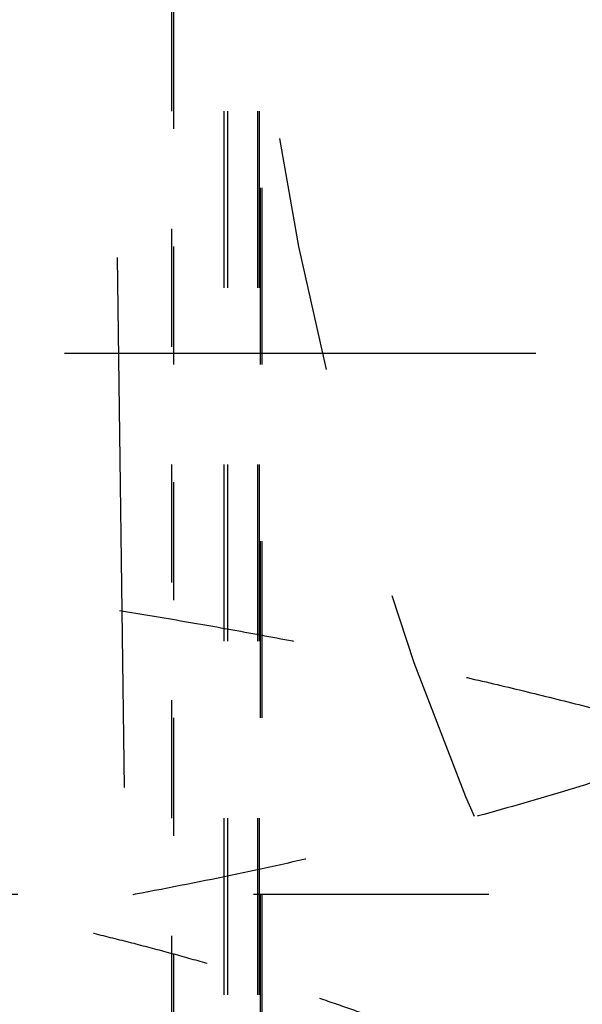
# Model space of a CAD drawing. Header units: millimetres. Extents: x 14186 to 17588, y 1400 to 3805.
# Tile 596 of 1056: x 16306.461 to 16307.417, y 2691.914 to 2693.585. Entities that reach past the tile are written whole.
import ezdxf

# ---------------------------------------------------------------- set-up
doc = ezdxf.new("R2010")
doc.units = ezdxf.units.MM
doc.linetypes.add('HIDDEN', pattern=[0.2, 0.1, -0.1])
for name, color, linetype in [('DEFAULT_2', 8, 'HIDDEN'), ('SHELL_64', 7, 'Continuous'), ('SHELL_77', 7, 'Continuous')]:
    doc.layers.add(name, color=color, linetype=linetype)

msp = doc.modelspace()

# ---------------------------------------------------------------- linework, layer by layer
at = {"layer": 'DEFAULT_2', "color": 8, "linetype": 'HIDDEN', "ltscale": 9}
msp.add_arc((17869.77357214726, 2713.234895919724), 1563.2753786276, 179.7454239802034, 180.843112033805, dxfattribs=at)
at = {"layer": 'DEFAULT_2', "color": 8, "linetype": 'HIDDEN', "ltscale": 4}
msp.add_arc((16311.83771972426, 2694.179886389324), 5.0000000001, 180.000000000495, 270.0000000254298, dxfattribs=at)
at = {"layer": 'DEFAULT_2', "color": 8, "linetype": 'HIDDEN', "ltscale": 8}
msp.add_arc((16307.45818552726, 2693.529886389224), 6.5, 179.9489096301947, 0.04638430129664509, dxfattribs=at)
at = {"layer": 'DEFAULT_2', "color": 8, "linetype": 'HIDDEN', "ltscale": 5}
for points, knots in [([(16304.83947940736, 2698.358752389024), (16304.86750619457, 2698.376504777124), (16304.90999593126, 2698.402464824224), (16304.96748394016, 2698.435682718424), (16305.01103833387, 2698.459902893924), (16305.05499894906, 2698.483404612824), (16305.09935165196, 2698.506170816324), (16305.14408141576, 2698.528192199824), (16305.20418907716, 2698.556591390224), (16305.28014630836, 2698.590336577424), (16305.37242032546, 2698.628191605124), (16305.46566663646, 2698.663585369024), (16305.55973689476, 2698.696725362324), (16305.63870745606, 2698.722648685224), (16305.70217229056, 2698.742482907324), (16305.74990045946, 2698.756935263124), (16305.79774493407, 2698.770988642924), (16305.86168356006, 2698.789207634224), (16305.94187023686, 2698.811040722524), (16306.02236718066, 2698.831698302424), (16306.08692865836, 2698.847567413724), (16306.13542716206, 2698.859152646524), (16306.18399672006, 2698.870434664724), (16306.24884901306, 2698.885058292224), (16306.33009192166, 2698.902518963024), (16306.42787021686, 2698.922058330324), (16306.50959135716, 2698.937076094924), (16306.57510794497, 2698.948278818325), (16306.62431609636, 2698.956261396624), (16306.67359253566, 2698.963817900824), (16306.73938065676, 2698.973320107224), (16306.82176973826, 2698.984112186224), (16306.92085255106, 2698.995290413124), (16307.02012392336, 2699.004662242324), (16307.11955375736, 2699.012190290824), (16307.21910933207, 2699.017854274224), (16307.35196557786, 2699.022904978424), (16307.51818320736, 2699.024495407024), (16307.68434068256, 2699.019694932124), (16307.81708366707, 2699.012121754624), (16307.91652492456, 2699.004600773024), (16308.01581160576, 2698.995265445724), (16308.11491223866, 2698.984137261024), (16308.21379508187, 2698.971224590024), (16308.31242981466, 2698.956537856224), (16308.41078602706, 2698.940086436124), (16308.50883344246, 2698.921881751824), (16308.60653974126, 2698.901925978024), (16308.70387048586, 2698.880214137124), (16308.80079123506, 2698.856742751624), (16308.89726748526, 2698.831508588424), (16308.99326424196, 2698.804506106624), (16309.12057463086, 2698.766161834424), (16309.27836879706, 2698.713878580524), (16309.46531073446, 2698.644305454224), (16309.64961380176, 2698.568016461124), (16309.83104214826, 2698.485126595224), (16310.00936444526, 2698.395750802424), (16310.18435028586, 2698.300005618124), (16310.35576800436, 2698.198011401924), (16310.49544811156, 2698.107893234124), (16310.60515844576, 2698.032783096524), (16310.68639877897, 2697.974951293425), (16310.76656619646, 2697.915640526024), (16310.87198745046, 2697.834618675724), (16311.00095745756, 2697.729744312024), (16311.12599960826, 2697.620217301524), (16311.22358958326, 2697.529917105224), (16311.29554574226, 2697.460874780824), (16311.36624320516, 2697.390544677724), (16311.43566198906, 2697.318952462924), (16311.50377592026, 2697.246118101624), (16311.57055940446, 2697.172062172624), (16311.63598708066, 2697.096804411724), (16311.72137873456, 2696.994890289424), (16311.80395982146, 2696.890645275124), (16311.88359322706, 2696.784168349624), (16311.94182121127, 2696.703206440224), (16311.99851727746, 2696.621163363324), (16312.05366125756, 2696.538067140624), (16312.10723666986, 2696.453949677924), (16312.15922596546, 2696.368842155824), (16312.20961188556, 2696.282775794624), (16312.25837760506, 2696.195781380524), (16312.30552187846, 2696.107897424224), (16312.35104380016, 2696.019161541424), (16312.39494257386, 2695.929610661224), (16312.45130793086, 2695.809177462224), (16312.51770320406, 2695.656770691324), (16312.59079413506, 2695.471161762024), (16312.65723406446, 2695.283070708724), (16312.70699312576, 2695.124454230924), (16312.74339209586, 2694.996565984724), (16312.77750605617, 2694.868050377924), (16312.81584786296, 2694.706298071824), (16312.85492687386, 2694.510691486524), (16312.88702545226, 2694.313824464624), (16312.90796409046, 2694.148925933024), (16312.92123491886, 2694.016637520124), (16312.93218859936, 2693.884142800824), (16312.94152574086, 2693.718198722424), (16312.94572101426, 2693.518803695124), (16312.94286827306, 2693.319387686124), (16312.93456702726, 2693.153393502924), (16312.92434311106, 2693.020849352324), (16312.91171887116, 2692.888511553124), (16312.89546133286, 2692.756537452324), (16312.87551765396, 2692.625095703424), (16312.85869886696, 2692.526803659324), (16312.84001727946, 2692.428844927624), (16312.81263943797, 2692.298745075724), (16312.78933014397, 2692.201771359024), (16312.77256778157, 2692.137455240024)], [0, 0, 0, 0, 0.0077980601, 0.0117010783, 0.015605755, 0.0195114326, 0.02341748, 0.0273235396, 0.0312297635, 0.0390428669, 0.04685678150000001, 0.0546702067, 0.0624837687, 0.0702980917, 0.0742054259, 0.07811261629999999, 0.0820195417, 0.08592628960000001, 0.0937395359, 0.1015528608, 0.1054596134, 0.1093663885, 0.1132731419, 0.1171798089, 0.1249926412, 0.1328047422, 0.1406162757, 0.1445220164, 0.1484278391, 0.1523337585, 0.1562397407, 0.1640517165, 0.1718637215, 0.1796757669, 0.1874879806, 0.1953003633, 0.2031128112, 0.218737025, 0.2343616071, 0.2421745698, 0.2499876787, 0.2578007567, 0.265613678, 0.273426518, 0.281239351, 0.2890522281, 0.296865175, 0.3046781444, 0.3124910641, 0.3203039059, 0.3281166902, 0.3359294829, 0.3437423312, 0.3593675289, 0.3749926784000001, 0.390617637, 0.4062425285, 0.4218674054, 0.437492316, 0.4531173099, 0.4687422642, 0.4765550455, 0.4843678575, 0.492180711, 0.4999935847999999, 0.5156186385, 0.5312435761, 0.5390563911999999, 0.5468692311, 0.5546820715, 0.5624948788, 0.5703076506, 0.578120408, 0.5859331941, 0.5937460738, 0.6093714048, 0.6171844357, 0.624997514, 0.6328107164, 0.6406240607, 0.648437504, 0.6562509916, 0.6640644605, 0.6718778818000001, 0.6796913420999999, 0.6875048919, 0.6953185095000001, 0.7031321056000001, 0.7187584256, 0.734384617, 0.7500107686, 0.7656368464, 0.7734501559, 0.7812634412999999, 0.796889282, 0.8125148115, 0.8281398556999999, 0.8437644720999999, 0.8515768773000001, 0.8593890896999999, 0.8750123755, 0.8906352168, 0.9062579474, 0.9218804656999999, 0.9296920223, 0.9375036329, 0.9531264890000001, 0.9609386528, 0.9687513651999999, 0.9765644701, 0.9843774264, 1, 1, 1, 1]), ([(16304.83970919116, 2698.358882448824), (16304.89833799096, 2698.390125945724), (16305.01668022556, 2698.450682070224), (16305.19718143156, 2698.535491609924), (16305.34997890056, 2698.601000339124), (16305.47353701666, 2698.650199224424), (16305.56684157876, 2698.685468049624), (16305.66075004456, 2698.719077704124), (16305.75523678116, 2698.751000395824), (16305.85027203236, 2698.781221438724), (16305.94582644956, 2698.809728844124), (16306.04187109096, 2698.836510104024), (16306.13837697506, 2698.861552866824), (16306.23531513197, 2698.884844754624), (16306.33265658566, 2698.906373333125), (16306.43037235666, 2698.926126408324), (16306.52843294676, 2698.944090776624), (16306.62680781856, 2698.960257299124), (16306.75834471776, 2698.979408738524), (16306.89038968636, 2698.994945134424), (16307.02278364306, 2699.006841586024), (16307.12223193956, 2699.013939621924), (16307.22179491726, 2699.019207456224), (16307.32143966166, 2699.022639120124), (16307.42113176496, 2699.024232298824), (16307.52083653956, 2699.023986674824), (16307.62051906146, 2699.021901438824), (16307.72014441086, 2699.017975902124), (16307.81967767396, 2699.012209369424), (16307.91908390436, 2699.004601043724), (16308.01832844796, 2698.995150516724), (16308.11737714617, 2698.983855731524), (16308.21620027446, 2698.970736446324), (16308.34762314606, 2698.950841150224), (16308.47849141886, 2698.927381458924), (16308.60866559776, 2698.900448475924), (16308.68972386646, 2698.882183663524), (16308.75437233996, 2698.866724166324), (16308.81888524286, 2698.850703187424), (16308.89926169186, 2698.829628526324), (16308.99525385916, 2698.802654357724), (16309.12257560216, 2698.764437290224), (16309.24885170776, 2698.722822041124), (16309.37391373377, 2698.677791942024), (16309.46707357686, 2698.642304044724), (16309.55955891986, 2698.605094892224), (16309.65133387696, 2698.566160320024), (16309.74237304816, 2698.525525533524), (16309.83265033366, 2698.483214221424), (16309.92213962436, 2698.439250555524), (16310.01081478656, 2698.393658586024), (16310.09864969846, 2698.346462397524), (16310.18561821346, 2698.297686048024), (16310.27169441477, 2698.247353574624), (16310.35685274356, 2698.195488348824), (16310.44106446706, 2698.142105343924), (16310.55203992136, 2698.068929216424), (16310.66102025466, 2697.992770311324), (16310.76786911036, 2697.913704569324), (16310.84691811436, 2697.852962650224), (16310.92484845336, 2697.790794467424), (16311.00163300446, 2697.727216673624), (16311.07725175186, 2697.662254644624), (16311.17649124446, 2697.573828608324), (16311.27332313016, 2697.482725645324), (16311.36764456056, 2697.389063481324), (16311.42553964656, 2697.329471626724), (16311.47120906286, 2697.281181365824), (16311.51644481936, 2697.232483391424), (16311.57216666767, 2697.170852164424), (16311.63768304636, 2697.095697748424), (16311.72319130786, 2696.993922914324), (16311.80588037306, 2696.889807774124), (16311.88560101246, 2696.783442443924), (16311.93416787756, 2696.716033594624), (16311.97224745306, 2696.661559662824), (16312.00980768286, 2696.606722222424), (16312.05577777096, 2696.537505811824), (16312.10935288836, 2696.453410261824), (16312.16132175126, 2696.368309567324), (16312.21166558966, 2696.282236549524), (16312.26036583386, 2696.195223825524), (16312.30740376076, 2696.107303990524), (16312.35276117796, 2696.018509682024), (16312.39641906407, 2695.928871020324), (16312.45237127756, 2695.808284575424), (16312.51810913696, 2695.655632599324), (16312.57829877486, 2695.500706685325), (16312.62316217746, 2695.375556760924), (16312.65517782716, 2695.281123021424), (16312.68556904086, 2695.186158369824), (16312.72390262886, 2695.058873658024), (16312.76769058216, 2694.898565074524), (16312.80587917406, 2694.736835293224), (16312.83301371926, 2694.606717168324), (16312.85164392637, 2694.508780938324), (16312.86854116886, 2694.410528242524), (16312.88875326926, 2694.279147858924), (16312.90965964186, 2694.114283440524), (16312.92471392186, 2693.948783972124), (16312.93322233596, 2693.816137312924), (16312.93782997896, 2693.716556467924), (16312.94066068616, 2693.616912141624), (16312.94207192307, 2693.484011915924), (16312.93941353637, 2693.317863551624), (16312.92917691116, 2693.118714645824), (16312.91192337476, 2692.920025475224), (16312.88768503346, 2692.722054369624), (16312.85648738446, 2692.525076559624), (16312.81835788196, 2692.329387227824), (16312.78832282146, 2692.199931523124), (16312.77215753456, 2692.135516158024)], [0, 0, 0, 0, 0.0156182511, 0.0312454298, 0.0468770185, 0.0546935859, 0.0625099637, 0.07032584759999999, 0.0781410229, 0.0859554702, 0.0937692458, 0.1015824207, 0.1093950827, 0.1172073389, 0.1250193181, 0.1328311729, 0.1406430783, 0.1484551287, 0.1562673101, 0.1718913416, 0.1797038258, 0.1875164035, 0.1953290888, 0.2031419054, 0.2109548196, 0.2187677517, 0.2265806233, 0.2343933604, 0.2422058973, 0.2500181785, 0.2578301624, 0.2656418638, 0.2734535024, 0.2812653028, 0.2968892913, 0.3047021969, 0.3125154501, 0.31642221, 0.3203290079, 0.3281425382, 0.3359559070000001, 0.3437689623, 0.3593932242, 0.3672051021, 0.3750167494, 0.3828283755, 0.3906402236, 0.3984524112, 0.4062649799, 0.4140779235, 0.4218911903, 0.4297046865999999, 0.4375182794, 0.4453317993, 0.4531450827, 0.4609580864, 0.4687708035, 0.4843947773, 0.4922067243, 0.5000184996, 0.5078301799, 0.515641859, 0.5234536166, 0.5312655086, 0.5468891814, 0.5547016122, 0.5625142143, 0.5664206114, 0.5703270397, 0.5781398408, 0.5859525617, 0.5937651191, 0.6093890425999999, 0.6172012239, 0.6250135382, 0.6289198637, 0.6328263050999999, 0.6406394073, 0.6484528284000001, 0.6562664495, 0.6640801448, 0.6718937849, 0.6797072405, 0.6875203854, 0.6953331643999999, 0.7031458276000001, 0.7187710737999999, 0.7343975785, 0.7422113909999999, 0.7500250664, 0.757838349, 0.7656512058, 0.7812752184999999, 0.7968982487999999, 0.8047099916, 0.8125219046, 0.8203340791, 0.8281464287, 0.8437706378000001, 0.8593943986, 0.8672062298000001, 0.8750177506, 0.8828290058, 0.8906401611, 0.9062621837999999, 0.9218855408, 0.9375111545, 0.9531387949, 0.9687652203, 0.9843867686, 1, 1, 1, 1]), ([(16304.84019645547, 2698.359145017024), (16304.89877763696, 2698.390421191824), (16305.01711054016, 2698.450880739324), (16305.16761952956, 2698.521185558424), (16305.28947282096, 2698.574288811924), (16305.38156092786, 2698.612550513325), (16305.47429714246, 2698.649240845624), (16305.56764425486, 2698.684359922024), (16305.64591378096, 2698.712316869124), (16305.70879859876, 2698.733897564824), (16305.77185378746, 2698.754950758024), (16305.85099302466, 2698.780267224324), (16305.94645491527, 2698.809009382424), (16306.04238852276, 2698.836074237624), (16306.13877319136, 2698.861423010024), (16306.23558856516, 2698.885016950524), (16306.33281392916, 2698.906817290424), (16306.41415999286, 2698.923457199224), (16306.47941811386, 2698.935833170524), (16306.54479774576, 2698.947578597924), (16306.62673800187, 2698.961075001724), (16306.72536667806, 2698.975385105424), (16306.82426226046, 2698.987820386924), (16306.95642943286, 2699.001915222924), (16307.12211817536, 2699.014899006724), (16307.32138438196, 2699.023146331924), (16307.52082044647, 2699.024148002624), (16307.72015262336, 2699.017937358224), (16307.91912073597, 2699.004545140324), (16308.11746724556, 2698.984003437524), (16308.31493556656, 2698.956341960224), (16308.51127235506, 2698.921597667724), (16308.70623056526, 2698.879825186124), (16308.89956508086, 2698.831075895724), (16309.09102975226, 2698.775402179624), (16309.28037359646, 2698.712858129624), (16309.46733885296, 2698.643505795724), (16309.62094940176, 2698.580087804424), (16309.74237966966, 2698.526014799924), (16309.83269676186, 2698.483795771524), (16309.92222219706, 2698.439922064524), (16310.01092262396, 2698.394400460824), (16310.09877129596, 2698.347251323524), (16310.21472996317, 2698.282247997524), (16310.35742618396, 2698.197034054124), (16310.52483068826, 2698.088632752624), (16310.68820667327, 2697.974260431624), (16310.84735067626, 2697.854092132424), (16311.00207094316, 2697.728297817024), (16311.15218262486, 2697.597045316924), (16311.27328632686, 2697.483254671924), (16311.36767730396, 2697.389663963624), (16311.46038555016, 2697.294387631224), (16311.57304415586, 2697.172189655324), (16311.68116588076, 2697.045957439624), (16311.76479486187, 2696.942621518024), (16311.82604836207, 2696.863958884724), (16311.88579686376, 2696.784153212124), (16311.94400493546, 2696.703220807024), (16312.00063629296, 2696.621177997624), (16312.05565627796, 2696.538043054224), (16312.10906480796, 2696.453857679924), (16312.16086040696, 2696.368662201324), (16312.21104225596, 2696.282496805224), (16312.27579762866, 2696.166371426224), (16312.35270263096, 2696.018990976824), (16312.43850787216, 2695.838917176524), (16312.51784266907, 2695.655919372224), (16312.59065198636, 2695.470252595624), (16312.65688244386, 2695.282152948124), (16312.70655236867, 2695.123564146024), (16312.74294703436, 2694.995715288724), (16312.77710885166, 2694.867246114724), (16312.81560128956, 2694.705569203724), (16312.85494845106, 2694.510066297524), (16312.88195183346, 2694.346088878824), (16312.90002856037, 2694.214406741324), (16312.91181092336, 2694.115421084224), (16312.92180492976, 2694.016242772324), (16312.92999763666, 2693.916901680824), (16312.93639179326, 2693.817428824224), (16312.94252306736, 2693.684666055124), (16312.94570524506, 2693.518525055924), (16312.94237482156, 2693.319134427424), (16312.93191888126, 2693.119958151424), (16312.91436119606, 2692.921257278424), (16312.88973367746, 2692.723307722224), (16312.85806919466, 2692.526400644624), (16312.81940172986, 2692.330836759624), (16312.78896298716, 2692.201496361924), (16312.77258596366, 2692.137149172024)], [0, 0, 0, 0, 0.0156132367, 0.0312348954, 0.0390485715, 0.0468634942, 0.0546792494, 0.0624953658, 0.0703113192, 0.07421909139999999, 0.07812662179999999, 0.08594074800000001, 0.09375356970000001, 0.1015650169, 0.1093751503, 0.1171841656, 0.124992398, 0.132800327, 0.1367044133, 0.1406086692, 0.1484177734, 0.1562278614, 0.1640389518, 0.1718509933, 0.1874767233, 0.2031040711, 0.2187309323, 0.2343569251, 0.2499821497, 0.2656065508, 0.2812300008, 0.296852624, 0.3124749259, 0.3280974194, 0.3437206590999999, 0.3593450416, 0.3749700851, 0.3905952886, 0.3984082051, 0.4062211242, 0.4140340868, 0.4218471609, 0.4296604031, 0.4374738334, 0.4531005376, 0.468727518, 0.4843539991, 0.4999790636, 0.5156029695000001, 0.5312266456, 0.5468509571, 0.5546639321, 0.5624773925, 0.5781047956, 0.5937319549, 0.6015453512, 0.6093583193, 0.6171708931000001, 0.6249831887, 0.6327954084, 0.6406078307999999, 0.6484207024, 0.6562341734, 0.664048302, 0.6718630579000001, 0.6874932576, 0.7031235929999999, 0.7187516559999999, 0.7343777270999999, 0.7500029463, 0.7656281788, 0.7734413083, 0.7812546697, 0.7968812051, 0.8125073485, 0.8281323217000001, 0.8359445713, 0.8437564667, 0.8515680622, 0.8593794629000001, 0.8671908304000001, 0.8750023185, 0.8906255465, 0.9062506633, 0.9218783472, 0.9375088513, 0.9531398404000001, 0.9687676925, 0.9843888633, 1, 1, 1, 1]), ([(16304.84033475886, 2698.359236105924), (16304.89898541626, 2698.390428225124), (16305.01737486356, 2698.450866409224), (16305.19793414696, 2698.535512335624), (16305.35074905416, 2698.600945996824), (16305.47429748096, 2698.650155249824), (16305.56758342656, 2698.685476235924), (16305.66145907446, 2698.719189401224), (16305.75589569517, 2698.751277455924), (16305.85086852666, 2698.781709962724), (16305.94635391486, 2698.810452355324), (16306.04232773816, 2698.837471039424), (16306.13876605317, 2698.862732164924), (16306.23564458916, 2698.886201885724), (16306.31672526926, 2698.904239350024), (16306.38178348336, 2698.917739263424), (16306.43067198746, 2698.927395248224), (16306.47965234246, 2698.936577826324), (16306.52872109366, 2698.945283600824), (16306.57787350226, 2698.953515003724), (16306.64351591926, 2698.963860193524), (16306.72575512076, 2698.975615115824), (16306.82469586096, 2698.987853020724), (16306.92385471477, 2698.998238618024), (16307.02319269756, 2699.006787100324), (16307.12267113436, 2699.013513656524), (16307.22225188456, 2699.018433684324), (16307.32189956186, 2699.021561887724), (16307.42158201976, 2699.022904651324), (16307.52126929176, 2699.022469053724), (16307.62093177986, 2699.020262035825), (16307.72053994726, 2699.016290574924), (16307.82006401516, 2699.010561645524), (16307.90290604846, 2699.004328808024), (16307.96910708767, 2698.998470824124), (16308.03525624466, 2698.992032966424), (16308.11783346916, 2698.982895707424), (16308.21671544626, 2698.970175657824), (16308.34822405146, 2698.950861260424), (16308.47918686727, 2698.927988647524), (16308.59315579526, 2698.904825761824), (16308.65808776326, 2698.890683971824), (16308.70668568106, 2698.879623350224), (16308.75517800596, 2698.868106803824), (16308.81968792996, 2698.852143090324), (16308.90004307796, 2698.831054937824), (16308.99598400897, 2698.803957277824), (16309.12321963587, 2698.765465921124), (16309.28091261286, 2698.712974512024), (16309.43659585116, 2698.654789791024), (16309.55982094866, 2698.604910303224), (16309.68212554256, 2698.552830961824), (16309.83322117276, 2698.483633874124), (16309.98173707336, 2698.409065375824), (16310.09888034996, 2698.346245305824), (16310.21487784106, 2698.281330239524), (16310.35765991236, 2698.196288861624), (16310.52519426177, 2698.088124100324), (16310.66144468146, 2697.992974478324), (16310.76829297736, 2697.913911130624), (16310.84732729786, 2697.853152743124), (16310.92522584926, 2697.790947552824), (16311.00196852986, 2697.727321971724), (16311.07753773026, 2697.662305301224), (16311.15191543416, 2697.595925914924), (16311.22508378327, 2697.528212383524), (16311.29702480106, 2697.459193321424), (16311.36772082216, 2697.388896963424), (16311.46029486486, 2697.293507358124), (16311.57281478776, 2697.171214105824), (16311.68086718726, 2697.044957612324), (16311.76450190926, 2696.941649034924), (16311.82579859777, 2696.863027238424), (16311.88563411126, 2696.783283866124), (16311.94397808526, 2696.702435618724), (16312.00079919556, 2696.620502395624), (16312.05606855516, 2696.537509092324), (16312.10975557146, 2696.453481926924), (16312.16182967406, 2696.368447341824), (16312.21226010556, 2696.282432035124), (16312.25289124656, 2696.209955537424), (16312.28454316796, 2696.151511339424), (16312.30785190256, 2696.107449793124), (16312.33072678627, 2696.063162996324), (16312.35316381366, 2696.018653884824), (16312.37516509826, 2695.973928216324), (16312.40392285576, 2695.914012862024), (16312.43879505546, 2695.838603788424), (16312.47894021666, 2695.747340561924), (16312.51740619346, 2695.655348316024), (16312.55421414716, 2695.562672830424), (16312.58352370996, 2695.484911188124), (16312.60616391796, 2695.422404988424), (16312.62274309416, 2695.375382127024), (16312.63892401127, 2695.328222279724), (16312.65470854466, 2695.280930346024), (16312.67009385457, 2695.233509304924), (16312.69007181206, 2695.170114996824), (16312.71403535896, 2695.090563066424), (16312.74115871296, 2694.994630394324), (16312.76663040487, 2694.898252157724), (16312.79043200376, 2694.801452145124), (16312.81254503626, 2694.704253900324), (16312.83295138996, 2694.606681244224), (16312.85163114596, 2694.508759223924), (16312.86857490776, 2694.410517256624), (16312.88377630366, 2694.311987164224), (16312.89722796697, 2694.213201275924), (16312.90892275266, 2694.114191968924), (16312.91885348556, 2694.014991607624), (16312.92701288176, 2693.915632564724), (16312.93339411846, 2693.816147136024), (16312.93798867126, 2693.716567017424), (16312.94079827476, 2693.616922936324), (16312.94217334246, 2693.484021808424), (16312.93945999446, 2693.317872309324), (16312.93087550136, 2693.151915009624), (16312.92050917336, 2693.019385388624), (16312.90781741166, 2692.887040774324), (16312.88760568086, 2692.722056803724), (16312.85641737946, 2692.525079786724), (16312.81831580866, 2692.329389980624), (16312.78830798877, 2692.199932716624), (16312.77215763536, 2692.135516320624)], [0, 0, 0, 0, 0.0156176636, 0.0312437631, 0.0468748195, 0.0546914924, 0.0625082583, 0.0703247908, 0.0781407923, 0.0859559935, 0.0937702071, 0.1015833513, 0.1093954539, 0.1172066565, 0.1250172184, 0.1289224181, 0.1328276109, 0.1367328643, 0.1406382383, 0.144543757, 0.1484494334, 0.156261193, 0.164073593, 0.1718865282, 0.1796998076, 0.1875131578, 0.1953262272, 0.2031387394, 0.2109508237, 0.2187626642, 0.2265744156, 0.2343862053, 0.2421981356, 0.2500102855, 0.2539164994, 0.2578227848, 0.2656353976, 0.27344799, 0.2812604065, 0.29688378, 0.3046954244, 0.3086012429, 0.3125070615, 0.3164129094, 0.320318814, 0.3281307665, 0.3359430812, 0.3437557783, 0.3593814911, 0.3750077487, 0.382820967, 0.3906339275, 0.4062586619, 0.4218829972, 0.4296954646, 0.4375080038, 0.4531328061, 0.468757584, 0.4843817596, 0.4921938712, 0.5000057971, 0.5078175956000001, 0.5156293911, 0.5234412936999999, 0.5312533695, 0.5390656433, 0.5468781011, 0.554690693, 0.5625033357, 0.5781277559, 0.5937515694, 0.6015636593, 0.6093758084, 0.6171881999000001, 0.6250010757, 0.6328145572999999, 0.6406283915, 0.6484423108, 0.656256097, 0.6640695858, 0.6718826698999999, 0.6757890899, 0.6796953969, 0.6836015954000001, 0.6875077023, 0.6914137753, 0.6953198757, 0.7031322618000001, 0.7109452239, 0.7187588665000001, 0.7265731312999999, 0.7343878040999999, 0.7382952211, 0.7422025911, 0.7461098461, 0.7500169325, 0.7539238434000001, 0.7578305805, 0.7656434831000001, 0.7734557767, 0.7812675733, 0.7890790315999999, 0.7968903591, 0.8047018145, 0.8125136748, 0.8203259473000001, 0.8281384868, 0.8359511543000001, 0.8437638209, 0.8515763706, 0.8593887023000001, 0.8672007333, 0.8750124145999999, 0.8828238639, 0.8906352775, 0.9062580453, 0.9218824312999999, 0.9296957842, 0.9375098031, 0.9531383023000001, 0.9687651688, 0.9843868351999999, 1, 1, 1, 1])]:
    msp.add_open_spline(points, degree=3, knots=knots, dxfattribs=at)
at = {"layer": 'DEFAULT_2', "color": 8, "linetype": 'HIDDEN', "ltscale": 3}
for points, knots in [([(16309.83771010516, 2693.402873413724), (16309.83770997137, 2693.417837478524), (16309.83669796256, 2693.447833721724), (16309.83215530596, 2693.492761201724), (16309.82459518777, 2693.537632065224), (16309.81402616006, 2693.582415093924), (16309.80045703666, 2693.627082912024), (16309.78389673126, 2693.671607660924), (16309.76435418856, 2693.715962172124), (16309.74183822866, 2693.760119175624), (16309.71635930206, 2693.804050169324), (16309.68793986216, 2693.847731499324), (16309.65660192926, 2693.891138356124), (16309.62236757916, 2693.934245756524), (16309.58525862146, 2693.977028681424), (16309.54529669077, 2694.019462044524), (16309.50250331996, 2694.061520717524), (16309.45690022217, 2694.103178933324), (16309.40851177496, 2694.144409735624), (16309.35737111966, 2694.185191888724), (16309.30351234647, 2694.225502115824), (16309.24696997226, 2694.265316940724), (16309.18777847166, 2694.304612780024), (16309.12597232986, 2694.343365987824), (16309.06158606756, 2694.381552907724), (16308.99465469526, 2694.419149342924), (16308.92521618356, 2694.456130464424), (16308.85331516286, 2694.492477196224), (16308.77899797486, 2694.528168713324), (16308.70231142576, 2694.563184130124), (16308.62330231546, 2694.597502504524), (16308.54201746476, 2694.631102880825), (16308.45850372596, 2694.663964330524), (16308.37280843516, 2694.696065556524), (16308.28498142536, 2694.727385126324), (16308.19507728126, 2694.757907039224), (16308.10315224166, 2694.787614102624), (16308.00926296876, 2694.816489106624), (16307.91346592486, 2694.844514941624), (16307.78231555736, 2694.880992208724), (16307.61397665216, 2694.924284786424), (16307.40672346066, 2694.972196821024), (16307.19328946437, 2695.016344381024), (16306.97420069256, 2695.056624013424), (16306.74998529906, 2695.092932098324), (16306.52117350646, 2695.125166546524), (16306.28830219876, 2695.153265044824), (16306.05190813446, 2695.177163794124), (16305.81253745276, 2695.196798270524), (16305.57078103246, 2695.212103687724), (16305.32728479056, 2695.223064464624), (16305.08273757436, 2695.229659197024), (16304.91942183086, 2695.231131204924), (16304.83771972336, 2695.231131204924)], [0, 0, 0, 0, 0.007936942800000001, 0.0159048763, 0.0239342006, 0.0320543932, 0.0402937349, 0.0486790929, 0.057235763, 0.0659873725, 0.07495562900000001, 0.08415966, 0.0936164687, 0.1033411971, 0.1133472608, 0.1236464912, 0.1342492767, 0.1451647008, 0.1564003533, 0.167961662, 0.1798527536, 0.1920767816, 0.2046360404, 0.2175320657, 0.2307657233, 0.2443372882, 0.2582461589, 0.2724901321, 0.2870663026, 0.3019713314, 0.317201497, 0.3327527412, 0.3486207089, 0.3648007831, 0.3812878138, 0.398075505, 0.415157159, 0.432525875, 0.4501745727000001, 0.4680960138, 0.5047267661, 0.5423561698, 0.5809119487, 0.6203185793, 0.6604992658, 0.7013761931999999, 0.7428704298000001, 0.784902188, 0.8273911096, 0.8702515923, 0.9133793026, 0.9566651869, 1, 1, 1, 1]), ([(16304.83771972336, 2694.865478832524), (16304.90306991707, 2694.865478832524), (16305.03370514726, 2694.864300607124), (16305.22932532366, 2694.859023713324), (16305.42412172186, 2694.850254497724), (16305.61753982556, 2694.838012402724), (16305.80905348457, 2694.822308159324), (16305.99818050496, 2694.803187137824), (16306.18447999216, 2694.780706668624), (16306.36752497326, 2694.754920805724), (16306.54688884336, 2694.725880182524), (16306.72214913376, 2694.693653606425), (16306.89288951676, 2694.658331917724), (16307.05869432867, 2694.620002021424), (16307.21915346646, 2694.578748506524), (16307.37387329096, 2694.534658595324), (16307.49877343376, 2694.495325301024), (16307.59550062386, 2694.462485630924), (16307.66576444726, 2694.437430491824), (16307.73432593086, 2694.411753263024), (16307.80114188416, 2694.385468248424), (16307.86617040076, 2694.358588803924), (16307.92937398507, 2694.331132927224), (16307.99071734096, 2694.303118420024), (16308.05016559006, 2694.274562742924), (16308.10768388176, 2694.245483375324), (16308.16323738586, 2694.215897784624), (16308.21679125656, 2694.185823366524), (16308.26831080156, 2694.155277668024), (16308.31776181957, 2694.124276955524), (16308.36511374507, 2694.092838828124), (16308.41034157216, 2694.060984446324), (16308.45342113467, 2694.028733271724), (16308.49432863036, 2693.996104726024), (16308.53303969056, 2693.963118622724), (16308.56953179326, 2693.929792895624), (16308.61453873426, 2693.885578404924), (16308.65578720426, 2693.840143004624), (16308.69282456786, 2693.793490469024), (16308.71788460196, 2693.758761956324), (16308.74061090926, 2693.723814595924), (16308.76099099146, 2693.688668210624), (16308.77901143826, 2693.653343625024), (16308.79465874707, 2693.617861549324), (16308.80791944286, 2693.582243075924), (16308.81877905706, 2693.546508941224), (16308.82722681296, 2693.510681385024), (16308.83326229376, 2693.474783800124), (16308.83688417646, 2693.438841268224), (16308.83768981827, 2693.414844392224), (16308.83768996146, 2693.402873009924)], [0, 0, 0, 0, 0.0433275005, 0.0866097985, 0.129737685, 0.1726021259, 0.2150963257, 0.257130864, 0.2986258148, 0.339501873, 0.3796805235, 0.4190847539, 0.4576391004, 0.4952693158, 0.5319027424, 0.5674722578, 0.6019208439, 0.6187084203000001, 0.6351959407, 0.6513772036, 0.6672462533, 0.6827976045, 0.6980270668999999, 0.7129310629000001, 0.7275063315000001, 0.7417499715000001, 0.7556594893, 0.7692328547, 0.7824685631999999, 0.7953657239, 0.8079248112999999, 0.8201479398, 0.8320380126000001, 0.8435987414, 0.8548347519, 0.8657516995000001, 0.8763563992, 0.8966588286, 0.906382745, 0.9158385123, 0.9250418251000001, 0.9340101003, 0.9427625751, 0.9513203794, 0.9597065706, 0.9679461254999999, 0.9760660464, 0.9840950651, 0.9920629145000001, 1, 1, 1, 1]), ([(16304.83771972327, 2694.765755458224), (16304.91942190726, 2694.765755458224), (16305.08273723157, 2694.764283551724), (16305.32728296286, 2694.757689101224), (16305.57077600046, 2694.746728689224), (16305.81252797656, 2694.731423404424), (16306.05189400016, 2694.711789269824), (16306.28828420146, 2694.687891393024), (16306.52115282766, 2694.659793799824), (16306.74996291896, 2694.627559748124), (16306.97417743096, 2694.591252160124), (16307.19326587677, 2694.550973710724), (16307.40669948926, 2694.506827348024), (16307.61395203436, 2694.458915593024), (16307.78229050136, 2694.415623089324), (16307.91344116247, 2694.379146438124), (16308.00923890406, 2694.351120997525), (16308.10312902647, 2694.322246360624), (16308.19505492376, 2694.292539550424), (16308.28495980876, 2694.262017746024), (16308.37278739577, 2694.230697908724), (16308.45848338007, 2694.198596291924), (16308.54199826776, 2694.165734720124), (16308.62328465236, 2694.132134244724), (16308.70229551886, 2694.097815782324), (16308.77898386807, 2694.062800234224), (16308.85330272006, 2694.027108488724), (16308.92520510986, 2693.990761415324), (16308.99464458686, 2693.953779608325), (16309.06157682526, 2693.916182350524), (16309.12596428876, 2693.877994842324), (16309.18777188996, 2693.839241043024), (16309.24696497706, 2693.799944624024), (16309.30350891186, 2693.760129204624), (16309.35736906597, 2693.719818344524), (16309.40851079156, 2693.679035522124), (16309.45689984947, 2693.637803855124), (16309.50250332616, 2693.596144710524), (16309.54529724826, 2693.554085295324), (16309.58525981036, 2693.511651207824), (16309.62236941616, 2693.468867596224), (16309.65660434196, 2693.425759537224), (16309.68794268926, 2693.382352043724), (16309.71636231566, 2693.338670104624), (16309.74184106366, 2693.294738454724), (16309.76435666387, 2693.250580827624), (16309.78389897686, 2693.206225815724), (16309.80045907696, 2693.161700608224), (16309.81402799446, 2693.117032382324), (16309.82459676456, 2693.072248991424), (16309.83215652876, 2693.027377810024), (16309.83669868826, 2692.982450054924), (16309.83771023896, 2692.952453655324), (16309.83771010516, 2692.937489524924)], [0, 0, 0, 0, 0.04333478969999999, 0.0866203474, 0.1297474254, 0.1726069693, 0.2150949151, 0.2571259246, 0.2986196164, 0.3394961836, 0.3796766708, 0.4190831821, 0.4576388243, 0.4952679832, 0.5318985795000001, 0.549820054, 0.5674688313, 0.5848376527, 0.6019194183, 0.6187072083, 0.6351943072, 0.6513744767, 0.6672426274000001, 0.682794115, 0.6980245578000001, 0.7129298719, 0.7275063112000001, 0.7417505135, 0.7556595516, 0.7692312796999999, 0.7824651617, 0.7953614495, 0.8079209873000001, 0.8201452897, 0.8320366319, 0.8435981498, 0.8548339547, 0.8657495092, 0.876352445, 0.8866518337, 0.8966580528, 0.9063829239, 0.9158398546, 0.9250439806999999, 0.9340123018, 0.9427639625, 0.9513206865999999, 0.9597060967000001, 0.9679454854, 0.9760657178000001, 0.9840950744, 0.9920630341, 1, 1, 1, 1]), ([(16304.83771972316, 2691.574607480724), (16304.91942190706, 2691.574607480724), (16305.08273723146, 2691.576079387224), (16305.32728296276, 2691.582673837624), (16305.57077600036, 2691.593634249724), (16305.81252797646, 2691.608939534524), (16306.05189400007, 2691.628573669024), (16306.28828420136, 2691.652471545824), (16306.52115282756, 2691.680569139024), (16306.74996291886, 2691.712803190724), (16306.97417743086, 2691.749110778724), (16307.19326587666, 2691.789389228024), (16307.40669948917, 2691.833535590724), (16307.61395203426, 2691.881447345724), (16307.78229050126, 2691.924739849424), (16307.91344116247, 2691.961216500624), (16308.00923890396, 2691.989241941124), (16308.10312902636, 2692.018116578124), (16308.19505492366, 2692.047823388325), (16308.28495980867, 2692.078345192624), (16308.37278739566, 2692.109665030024), (16308.45848338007, 2692.141766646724), (16308.54199826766, 2692.174628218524), (16308.62328465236, 2692.208228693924), (16308.70229551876, 2692.242547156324), (16308.77898386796, 2692.277562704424), (16308.85330272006, 2692.313254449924), (16308.92520510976, 2692.349601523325), (16308.99464458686, 2692.386583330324), (16309.06157682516, 2692.424180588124), (16309.12596428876, 2692.462368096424), (16309.18777188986, 2692.501121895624), (16309.24696497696, 2692.540418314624), (16309.30350891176, 2692.580233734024), (16309.35736906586, 2692.620544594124), (16309.40851079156, 2692.661327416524), (16309.45689984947, 2692.702559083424), (16309.50250332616, 2692.744218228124), (16309.54529724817, 2692.786277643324), (16309.58525981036, 2692.828711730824), (16309.62236941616, 2692.871495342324), (16309.65660434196, 2692.914603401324), (16309.68794268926, 2692.958010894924), (16309.71636231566, 2693.001692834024), (16309.74184106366, 2693.045624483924), (16309.76435666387, 2693.089782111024), (16309.78389897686, 2693.134137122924), (16309.80045907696, 2693.178662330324), (16309.81402799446, 2693.223330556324), (16309.82459676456, 2693.268113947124), (16309.83215652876, 2693.312985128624), (16309.83669868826, 2693.357912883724), (16309.83771023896, 2693.387909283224), (16309.83771010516, 2693.402873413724)], [0, 0, 0, 0, 0.04333478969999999, 0.0866203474, 0.1297474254, 0.1726069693, 0.2150949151, 0.2571259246, 0.2986196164, 0.3394961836, 0.3796766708, 0.4190831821, 0.4576388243, 0.4952679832, 0.5318985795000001, 0.549820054, 0.5674688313, 0.5848376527, 0.6019194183, 0.6187072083, 0.6351943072, 0.6513744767, 0.6672426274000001, 0.682794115, 0.6980245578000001, 0.7129298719, 0.7275063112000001, 0.7417505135, 0.7556595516, 0.7692312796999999, 0.7824651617, 0.7953614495, 0.8079209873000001, 0.8201452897, 0.8320366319, 0.8435981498, 0.8548339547, 0.8657495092, 0.876352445, 0.8866518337, 0.8966580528, 0.9063829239, 0.9158398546, 0.9250439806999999, 0.9340123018, 0.9427639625, 0.9513206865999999, 0.9597060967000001, 0.9679454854, 0.9760657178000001, 0.9840950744, 0.9920630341, 1, 1, 1, 1]), ([(16308.83768996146, 2693.402873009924), (16308.83769010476, 2693.390901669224), (16308.83688504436, 2693.366904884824), (16308.83326391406, 2693.330962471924), (16308.82722895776, 2693.295065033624), (16308.81878132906, 2693.259237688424), (16308.80792156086, 2693.223503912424), (16308.79466141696, 2693.187885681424), (16308.77901498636, 2693.152403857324), (16308.76099567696, 2693.117079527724), (16308.74061683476, 2693.081933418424), (16308.71789173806, 2693.046986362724), (16308.69283275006, 2693.012258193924), (16308.65579638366, 2692.965606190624), (16308.61454843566, 2692.920171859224), (16308.56954312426, 2692.875957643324), (16308.53305266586, 2692.842632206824), (16308.49434345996, 2692.809646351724), (16308.45343782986, 2692.777018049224), (16308.41035996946, 2692.744767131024), (16308.36513350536, 2692.712913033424), (16308.31778248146, 2692.681475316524), (16308.26833212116, 2692.650475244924), (16308.21681373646, 2692.619929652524), (16308.16326142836, 2692.589855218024), (16308.10770974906, 2692.560269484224), (16308.05019333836, 2692.531189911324), (16307.99074683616, 2692.502634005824), (16307.92940489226, 2692.474619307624), (16307.86620221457, 2692.447163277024), (16307.80117404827, 2692.420284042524), (16307.73435838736, 2692.393998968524), (16307.66579739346, 2692.368321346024), (16307.59553420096, 2692.343265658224), (16307.49880775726, 2692.310425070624), (16307.37390792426, 2692.271090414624), (16307.21918730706, 2692.226999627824), (16307.05872658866, 2692.185745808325), (16306.89292045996, 2692.147414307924), (16306.72217895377, 2692.112091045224), (16306.54691719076, 2692.079863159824), (16306.36755104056, 2692.050822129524), (16306.18450303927, 2692.025035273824), (16305.99819968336, 2692.002553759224), (16305.80906796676, 2691.983431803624), (16305.61754935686, 2691.967727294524), (16305.42412691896, 2691.955484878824), (16305.22932752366, 2691.946715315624), (16305.03370578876, 2691.941438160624), (16304.90306998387, 2691.940259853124), (16304.83771972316, 2691.940259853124)], [0, 0, 0, 0, 0.0079370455, 0.015904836, 0.0239337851, 0.0320536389, 0.0402931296, 0.0486792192, 0.05723688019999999, 0.0659891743, 0.0749572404, 0.08416033, 0.09361587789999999, 0.1033395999, 0.123641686, 0.13424611, 0.1451627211, 0.1563983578, 0.1679587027, 0.1798484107, 0.1920712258, 0.2046300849, 0.217527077, 0.2307625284, 0.2443355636, 0.2582447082, 0.2724879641, 0.2870628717, 0.3019665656, 0.3171958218, 0.3327470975, 0.3486160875, 0.3647972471, 0.3812846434, 0.3980720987, 0.4325205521, 0.4680902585, 0.5047241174, 0.5423546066, 0.5809091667, 0.6203136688, 0.6604927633, 0.7013694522, 0.7428652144, 0.7849007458, 0.8273961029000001, 0.8702614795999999, 0.9133899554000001, 0.9566725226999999, 1, 1, 1, 1]), ([(16309.83771010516, 2692.937489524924), (16309.83770997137, 2692.922525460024), (16309.83669796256, 2692.892529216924), (16309.83215530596, 2692.847601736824), (16309.82459518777, 2692.802730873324), (16309.81402616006, 2692.757947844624), (16309.80045703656, 2692.713280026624), (16309.78389673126, 2692.668755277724), (16309.76435418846, 2692.624400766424), (16309.74183822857, 2692.580243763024), (16309.71635930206, 2692.536312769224), (16309.68793986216, 2692.492631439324), (16309.65660192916, 2692.449224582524), (16309.62236757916, 2692.406117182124), (16309.58525862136, 2692.363334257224), (16309.54529669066, 2692.320900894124), (16309.50250331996, 2692.278842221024), (16309.45690022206, 2692.237184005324), (16309.40851177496, 2692.195953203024), (16309.35737111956, 2692.155171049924), (16309.30351234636, 2692.114860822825), (16309.24696997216, 2692.075045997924), (16309.18777847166, 2692.035750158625), (16309.12597232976, 2691.996996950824), (16309.06158606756, 2691.958810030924), (16308.99465469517, 2691.921213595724), (16308.92521618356, 2691.884232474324), (16308.85331516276, 2691.847885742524), (16308.77899797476, 2691.812194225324), (16308.70231142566, 2691.777178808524), (16308.62330231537, 2691.742860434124), (16308.54201746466, 2691.709260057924), (16308.45850372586, 2691.676398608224), (16308.37280843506, 2691.644297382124), (16308.28498142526, 2691.612977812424), (16308.19507728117, 2691.582455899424), (16308.10315224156, 2691.552748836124), (16308.00926296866, 2691.523873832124), (16307.91346592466, 2691.495847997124), (16307.78231555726, 2691.459370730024), (16307.61397665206, 2691.416078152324), (16307.40672346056, 2691.368166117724), (16307.19328946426, 2691.324018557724), (16306.97420069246, 2691.283738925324), (16306.74998529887, 2691.247430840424), (16306.52117350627, 2691.215196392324), (16306.28830219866, 2691.187097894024), (16306.05190813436, 2691.163199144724), (16305.81253745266, 2691.143564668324), (16305.57078103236, 2691.128259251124), (16305.32728479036, 2691.117298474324), (16305.08273757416, 2691.110703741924), (16304.91942183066, 2691.109231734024), (16304.83771972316, 2691.109231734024)], [0, 0, 0, 0, 0.007936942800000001, 0.0159048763, 0.0239342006, 0.0320543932, 0.0402937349, 0.0486790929, 0.057235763, 0.0659873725, 0.07495562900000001, 0.08415966, 0.0936164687, 0.1033411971, 0.1133472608, 0.1236464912, 0.1342492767, 0.1451647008, 0.1564003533, 0.167961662, 0.1798527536, 0.1920767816, 0.2046360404, 0.2175320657, 0.2307657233, 0.2443372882, 0.2582461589, 0.2724901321, 0.2870663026, 0.3019713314, 0.317201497, 0.3327527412, 0.3486207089, 0.3648007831, 0.3812878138, 0.398075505, 0.415157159, 0.432525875, 0.4501745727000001, 0.4680960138, 0.5047267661, 0.5423561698, 0.5809119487, 0.6203185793, 0.6604992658, 0.7013761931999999, 0.7428704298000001, 0.784902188, 0.8273911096, 0.8702515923, 0.9133793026, 0.9566651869, 1, 1, 1, 1])]:
    msp.add_open_spline(points, degree=3, knots=knots, dxfattribs=at)
at = {"layer": 'SHELL_64', "color": 8, "linetype": 'HIDDEN', "ltscale": 8}
msp.add_line((16315.33771972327, 2693.018556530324), (16294.33771972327, 2693.018556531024), dxfattribs=at)
at = {"layer": 'SHELL_64', "color": 8, "linetype": 'HIDDEN', "ltscale": 3}
for points, knots in [([(16310.07051115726, 2692.629856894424), (16310.07428019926, 2692.638428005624), (16310.08150739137, 2692.655595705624), (16310.09145104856, 2692.681548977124), (16310.10043385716, 2692.707550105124), (16310.10845456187, 2692.733593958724), (16310.11551212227, 2692.759675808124), (16310.12160544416, 2692.785790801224), (16310.12673345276, 2692.811934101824), (16310.13089507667, 2692.838100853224), (16310.13408925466, 2692.864286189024), (16310.13631493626, 2692.890485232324), (16310.13757108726, 2692.916693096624), (16310.13785667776, 2692.942904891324), (16310.13717073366, 2692.969115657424), (16310.13551436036, 2692.995320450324), (16310.13288864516, 2693.021514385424), (16310.12929469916, 2693.047692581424), (16310.12473364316, 2693.073850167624), (16310.11920660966, 2693.099982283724), (16310.11271473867, 2693.126084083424), (16310.10525917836, 2693.152150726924), (16310.09684107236, 2693.178177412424), (16310.08746159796, 2693.204159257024), (16310.07712181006, 2693.230091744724), (16310.06196445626, 2693.264806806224), (16310.04055995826, 2693.308090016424), (16310.01122897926, 2693.359426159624), (16309.97812069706, 2693.410443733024), (16309.94126196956, 2693.461105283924), (16309.90067860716, 2693.511375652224), (16309.85639617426, 2693.561217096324), (16309.80844722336, 2693.610594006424), (16309.75687206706, 2693.659474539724), (16309.70171043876, 2693.707824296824), (16309.64300237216, 2693.755608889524), (16309.58078802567, 2693.802793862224), (16309.51510855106, 2693.849342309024), (16309.44601291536, 2693.895221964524), (16309.37355489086, 2693.940402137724), (16309.29778874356, 2693.984850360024), (16309.21876895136, 2694.028534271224), (16309.13655034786, 2694.071421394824), (16309.05118985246, 2694.113477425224), (16308.96275137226, 2694.154674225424), (16308.87130193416, 2694.194983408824), (16308.77690923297, 2694.234375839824), (16308.67964104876, 2694.272822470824), (16308.57956571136, 2694.310293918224), (16308.47675445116, 2694.346760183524), (16308.37128433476, 2694.382197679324), (16308.26323474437, 2694.416581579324), (16308.15268557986, 2694.449886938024), (16308.03971678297, 2694.482088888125), (16307.92440888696, 2694.513161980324), (16307.80684508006, 2694.543081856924), (16307.68711241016, 2694.571829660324), (16307.56529927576, 2694.599385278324), (16307.44149432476, 2694.625728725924), (16307.31578628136, 2694.650840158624), (16307.18826504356, 2694.674698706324), (16307.05902398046, 2694.697286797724), (16306.92815990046, 2694.718590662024), (16306.79577088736, 2694.738595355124), (16306.66195514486, 2694.757286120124), (16306.52681085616, 2694.774648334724), (16306.39043570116, 2694.790666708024), (16306.25292720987, 2694.805330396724), (16306.11438242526, 2694.818630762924), (16305.97489805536, 2694.830558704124), (16305.83457082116, 2694.841105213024), (16305.69349831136, 2694.850261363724), (16305.55178465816, 2694.858017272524), (16305.40954323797, 2694.864369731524), (16305.26689538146, 2694.869316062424), (16305.12396463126, 2694.872853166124), (16304.98087477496, 2694.874978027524), (16304.88544025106, 2694.875451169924), (16304.83771972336, 2694.875451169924)], [0, 0, 0, 0, 0.0044496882, 0.0088502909, 0.0132058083, 0.0175203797, 0.0217982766, 0.0260438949, 0.0302617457, 0.0344564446, 0.0386326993, 0.04279529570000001, 0.0469490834, 0.0510989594, 0.0552498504, 0.059406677, 0.0635743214, 0.0677576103, 0.0719612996, 0.0761900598, 0.080448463, 0.0847409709, 0.0890719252, 0.0934455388, 0.09786588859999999, 0.1023369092, 0.1114446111, 0.1207972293, 0.1304193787, 0.1403330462, 0.1505577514, 0.1611107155, 0.1720064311, 0.1832565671, 0.1948708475, 0.2068573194, 0.2192225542, 0.2319717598, 0.2451080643, 0.2586328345, 0.2725464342, 0.2868483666, 0.3015373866, 0.3166114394, 0.332066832, 0.3478988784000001, 0.3641023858, 0.380671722, 0.3976008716, 0.4148831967, 0.4325106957, 0.4504748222, 0.4687667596, 0.4873774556, 0.5062976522, 0.5255175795, 0.5450265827, 0.564813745, 0.5848679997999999, 0.6051781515, 0.6257328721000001, 0.6465201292, 0.667527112, 0.6887408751, 0.7101483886, 0.7317365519, 0.7534922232, 0.7754024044, 0.7974541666, 0.8196345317, 0.8419304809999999, 0.8643289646, 0.8868164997, 0.9093768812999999, 0.931992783, 0.95464685, 0.9773217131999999, 1, 1, 1, 1]), ([(16304.83771972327, 2692.718481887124), (16304.87816045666, 2692.718481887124), (16304.95903749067, 2692.718080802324), (16305.08030224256, 2692.716279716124), (16305.20143556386, 2692.713281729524), (16305.32233265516, 2692.709089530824), (16305.44288891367, 2692.703705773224), (16305.56300059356, 2692.697133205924), (16305.68256968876, 2692.689373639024), (16305.80150603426, 2692.680434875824), (16305.91972615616, 2692.670325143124), (16306.03714824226, 2692.659052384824), (16306.15369048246, 2692.646624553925), (16306.26927105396, 2692.633049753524), (16306.38380771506, 2692.618335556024), (16306.49721830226, 2692.602494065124), (16306.60942042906, 2692.585538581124), (16306.72033154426, 2692.567482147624), (16306.82986909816, 2692.548337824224), (16306.93795071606, 2692.528118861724), (16307.04449538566, 2692.506837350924), (16307.14942546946, 2692.484509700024), (16307.25266625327, 2692.461154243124), (16307.35414387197, 2692.436788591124), (16307.45378449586, 2692.411430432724), (16307.55151443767, 2692.385097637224), (16307.64726095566, 2692.357806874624), (16307.74095456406, 2692.329578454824), (16307.83252885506, 2692.300435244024), (16307.92191821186, 2692.270399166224), (16308.00905708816, 2692.239492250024), (16308.09388006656, 2692.207736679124), (16308.17632265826, 2692.175153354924), (16308.25632426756, 2692.141765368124), (16308.33382920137, 2692.107599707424), (16308.40878306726, 2692.072681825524), (16308.48113166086, 2692.037037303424), (16308.55082087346, 2692.000691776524), (16308.61779721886, 2691.963669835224), (16308.68201061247, 2691.925996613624), (16308.74341747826, 2691.887702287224), (16308.80197570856, 2691.848815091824), (16308.85764349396, 2691.809363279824), (16308.91037904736, 2691.769375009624), (16308.96014096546, 2691.728877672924), (16309.00689008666, 2691.687897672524), (16309.05059599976, 2691.646467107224), (16309.09122979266, 2691.604615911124), (16309.12876275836, 2691.562373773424), (16309.16316592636, 2691.519770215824), (16309.19441038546, 2691.476834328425), (16309.22246721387, 2691.433593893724), (16309.24731883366, 2691.390081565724), (16309.26894848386, 2691.346330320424), (16309.28435868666, 2691.309495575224), (16309.29501984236, 2691.279976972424), (16309.30215849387, 2691.257918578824), (16309.30848061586, 2691.235826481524), (16309.31398449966, 2691.213704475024), (16309.31866806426, 2691.191556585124), (16309.32253083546, 2691.169387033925), (16309.32557286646, 2691.147200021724), (16309.32779410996, 2691.124999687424), (16309.32919456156, 2691.102790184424), (16309.32977422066, 2691.080575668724), (16309.32953310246, 2691.058360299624), (16309.32847123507, 2691.036148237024), (16309.32658865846, 2691.013943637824), (16309.32388543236, 2690.991750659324), (16309.32036160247, 2690.969573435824), (16309.31601732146, 2690.947416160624), (16309.31085240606, 2690.925282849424), (16309.30283872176, 2690.895681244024), (16309.29073316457, 2690.858709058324), (16309.27905117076, 2690.829705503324), (16309.27269842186, 2690.815258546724)], [0, 0, 0, 0, 0.022676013, 0.0453492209, 0.0680022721, 0.0906178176, 0.1131785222, 0.1356670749, 0.1580667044, 0.1803634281, 0.2025442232, 0.2245960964, 0.2465060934, 0.2682613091, 0.289848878, 0.3112558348, 0.3324691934, 0.3534760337, 0.3742635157, 0.3948188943, 0.4151296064, 0.4351840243, 0.4549711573, 0.4744801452, 0.49370027, 0.5126209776, 0.531231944, 0.549523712, 0.5674875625, 0.5851150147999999, 0.6023978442, 0.6193281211, 0.6358982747, 0.6521018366, 0.6679336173, 0.6833889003, 0.6984634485, 0.7131535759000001, 0.7274562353, 0.7413696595, 0.7548938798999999, 0.7680298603, 0.7807795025, 0.7931457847, 0.8051329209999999, 0.8167469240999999, 0.8279963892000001, 0.8388916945, 0.8494450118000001, 0.8596705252, 0.8695846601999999, 0.8792065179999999, 0.8885585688, 0.89766597, 0.9065564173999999, 0.9109302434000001, 0.9152613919, 0.9195540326, 0.9238124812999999, 0.9280411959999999, 0.9322447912, 0.936427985, 0.9405955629, 0.9447523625, 0.9489032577, 0.9530531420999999, 0.9572069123, 0.9613694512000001, 0.9655456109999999, 0.9697401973, 0.9739579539, 0.9782035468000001, 0.9824815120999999, 0.9911506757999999, 1, 1, 1, 1]), ([(16304.83771972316, 2690.999536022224), (16304.91557062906, 2690.999536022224), (16305.07119400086, 2691.000794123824), (16305.26557172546, 2691.005500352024), (16305.42077100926, 2691.011146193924), (16305.53681407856, 2691.016313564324), (16305.65251343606, 2691.022415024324), (16305.76780627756, 2691.029449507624), (16305.88263481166, 2691.037412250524), (16306.03470962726, 2691.049233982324), (16306.22326958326, 2691.066280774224), (16306.44734438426, 2691.090412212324), (16306.63208867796, 2691.113592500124), (16306.77819375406, 2691.133934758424), (16306.88646295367, 2691.150015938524), (16306.99373818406, 2691.166964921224), (16307.13474614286, 2691.190604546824), (16307.27415042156, 2691.216028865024), (16307.41183732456, 2691.243278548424), (16307.51335560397, 2691.264441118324), (16307.61357327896, 2691.286416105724), (16307.71244234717, 2691.309192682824), (16307.80991459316, 2691.332760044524), (16307.90594193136, 2691.357107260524), (16308.00047679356, 2691.382224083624), (16308.09347345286, 2691.408098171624), (16308.18488798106, 2691.434715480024), (16308.27467692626, 2691.462062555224), (16308.36279689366, 2691.490125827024), (16308.44920447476, 2691.518891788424), (16308.53385632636, 2691.548346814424), (16308.61670963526, 2691.578477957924), (16308.69772377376, 2691.609271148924), (16308.77686100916, 2691.640709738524), (16308.85408444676, 2691.672777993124), (16308.92935732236, 2691.705460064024), (16309.00264285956, 2691.738740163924), (16309.07390432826, 2691.772602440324), (16309.14310536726, 2691.807031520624), (16309.21021146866, 2691.842011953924), (16309.27519190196, 2691.877525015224), (16309.33801696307, 2691.913553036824), (16309.39865715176, 2691.950078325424), (16309.45708296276, 2691.987083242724), (16309.51326490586, 2692.024550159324), (16309.56717377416, 2692.062461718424), (16309.61878159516, 2692.100801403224), (16309.66806534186, 2692.139549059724), (16309.71500326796, 2692.178685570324), (16309.75957383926, 2692.218192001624), (16309.80175550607, 2692.258049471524), (16309.84152664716, 2692.298239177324), (16309.87886585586, 2692.338742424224), (16309.91375190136, 2692.379541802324), (16309.94616961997, 2692.420616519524), (16309.97610549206, 2692.461946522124), (16310.00354589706, 2692.503512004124), (16310.02847736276, 2692.545293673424), (16310.05088538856, 2692.587270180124), (16310.06426506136, 2692.615652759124), (16310.07051115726, 2692.629856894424)], [0, 0, 0, 0, 0.0411299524, 0.0822170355, 0.1027184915, 0.1231778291, 0.1435846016, 0.1639286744, 0.1842015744, 0.2043954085, 0.2445140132, 0.2842220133, 0.3234567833, 0.3428771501, 0.3621554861, 0.3812839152, 0.4002546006, 0.4376912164, 0.4561426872, 0.4744068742, 0.492476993, 0.5103463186, 0.5280081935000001, 0.5454560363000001, 0.5626833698, 0.5796841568, 0.5964527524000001, 0.6129836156, 0.6292713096, 0.6453105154, 0.6610960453, 0.6766228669, 0.6918864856, 0.7068830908, 0.7216090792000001, 0.7360610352, 0.7502357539, 0.7641302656, 0.7777418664, 0.7910684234, 0.8041087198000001, 0.8168619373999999, 0.8293276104, 0.8415056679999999, 0.8533964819, 0.8650009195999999, 0.8763205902, 0.8873583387, 0.8981177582, 0.9086031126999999, 0.9188194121, 0.9287724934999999, 0.9384691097, 0.9479171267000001, 0.9571260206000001, 0.9661065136, 0.9748704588, 0.9834309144, 0.9918022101, 1, 1, 1, 1])]:
    msp.add_open_spline(points, degree=3, knots=knots, dxfattribs=at)
at = {"layer": 'SHELL_64', "color": 8, "linetype": 'HIDDEN', "ltscale": 2}
msp.add_open_spline([(16307.98771588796, 2691.075984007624), (16307.98771611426, 2691.085411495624), (16307.98707949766, 2691.104309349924), (16307.98421957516, 2691.132614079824), (16307.97945873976, 2691.160883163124), (16307.97280193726, 2691.189096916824), (16307.96425428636, 2691.217238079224), (16307.95382095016, 2691.245289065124), (16307.94150724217, 2691.273232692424), (16307.92731841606, 2691.301050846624), (16307.91126659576, 2691.328727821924), (16307.89336465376, 2691.356247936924), (16307.87362518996, 2691.383595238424), (16307.85206070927, 2691.410753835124), (16307.82868353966, 2691.437707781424), (16307.80350609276, 2691.464441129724), (16307.77654113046, 2691.490936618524), (16307.74780648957, 2691.517179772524), (16307.71732164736, 2691.543156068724), (16307.68510612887, 2691.568850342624), (16307.65117951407, 2691.594247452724), (16307.61556133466, 2691.619332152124), (16307.57827128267, 2691.644089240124), (16307.53932969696, 2691.668502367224), (16307.49876066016, 2691.692557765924), (16307.45659035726, 2691.716242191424), (16307.41284527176, 2691.739541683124), (16307.36755197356, 2691.762442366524), (16307.32073701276, 2691.784930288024), (16307.27242706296, 2691.806991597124), (16307.22264948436, 2691.828611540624), (16307.17143447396, 2691.849777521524), (16307.11881445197, 2691.870478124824), (16307.06482232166, 2691.890701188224), (16307.00949107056, 2691.910434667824), (16306.95285367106, 2691.929666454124), (16306.89494316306, 2691.948384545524), (16306.83579308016, 2691.966576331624), (16306.77543885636, 2691.984230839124), (16306.71391778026, 2692.001338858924), (16306.65126763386, 2692.017890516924), (16306.58752631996, 2692.033876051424), (16306.52273156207, 2692.049285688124), (16306.43445479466, 2692.069170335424), (16306.34477614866, 2692.087720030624), (16306.25379195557, 2692.104973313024), (16306.18432128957, 2692.117366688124), (16306.11404158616, 2692.129134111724), (16306.01891461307, 2692.144042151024), (16305.92276799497, 2692.157590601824), (16305.82568875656, 2692.169799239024), (16305.72713880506, 2692.181211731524), (16305.62782014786, 2692.191251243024), (16305.52781567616, 2692.199934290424), (16305.45218050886, 2692.205788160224), (16305.37616519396, 2692.210961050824), (16305.29981697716, 2692.215448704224), (16305.22318738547, 2692.219250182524), (16305.12062580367, 2692.223405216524), (16304.99211423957, 2692.226869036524), (16304.88920587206, 2692.227795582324), (16304.83771972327, 2692.227795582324)], degree=3, knots=[0, 0, 0, 0, 0.0079369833, 0.0159049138, 0.0239341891, 0.0320543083, 0.0402935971, 0.048678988, 0.0572358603, 0.065987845, 0.074956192, 0.08415995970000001, 0.0936162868, 0.1033405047, 0.1133462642, 0.1236456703, 0.1342493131, 0.1451656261, 0.1564013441, 0.16796202, 0.1798521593, 0.1920753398, 0.2046343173, 0.2175310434, 0.2307659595, 0.244338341, 0.2582468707, 0.2724897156, 0.2870645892, 0.3019688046, 0.3171992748, 0.3327518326, 0.3486213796, 0.3648025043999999, 0.3812895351, 0.3980765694, 0.4151575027, 0.4325260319, 0.4501751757, 0.4680972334, 0.4862843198, 0.5047284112, 0.5234213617, 0.5423549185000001, 0.580909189, 0.6005118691, 0.6203183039, 0.6403185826, 0.6605027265, 0.7013818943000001, 0.7220572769, 0.7428762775, 0.7849042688, 0.8060934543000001, 0.8273857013, 0.8487708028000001, 0.8702377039, 0.8917731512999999, 0.9133635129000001, 0.9566539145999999, 1, 1, 1, 1], dxfattribs=at)
at = {"layer": 'SHELL_77', "color": 8, "linetype": 'HIDDEN', "ltscale": 3}
for p, q in [((16306.80818552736, 2697.629886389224), (16306.80818552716, 2691.799886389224)), ((16306.81396339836, 2697.629886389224), (16306.81396339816, 2691.799886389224)), ((16306.86514358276, 2697.629886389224), (16306.86514358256, 2691.799886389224)), ((16306.86818552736, 2697.629886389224), (16306.86818552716, 2691.799886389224)), ((16306.87020552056, 2691.799886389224), (16306.87020552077, 2697.629886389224)), ((16306.87328132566, 2691.799886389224), (16306.87328132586, 2697.629886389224))]:
    msp.add_line(p, q, dxfattribs=at)
at = {"layer": 'SHELL_77', "color": 8, "linetype": 'HIDDEN', "ltscale": 2}
for p, q in [((16306.72318738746, 2691.799886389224), (16306.72318738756, 2695.679886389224)), ((16306.71896525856, 2695.629886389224), (16306.71896525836, 2691.799886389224))]:
    msp.add_line(p, q, dxfattribs=at)
at = {"layer": 'SHELL_77', "color": 8, "linetype": 'HIDDEN', "ltscale": 4}
msp.add_line((16312.05818552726, 2692.099886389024), (16304.50818552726, 2692.099886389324), dxfattribs=at)

doc.saveas('drawing.dxf')
